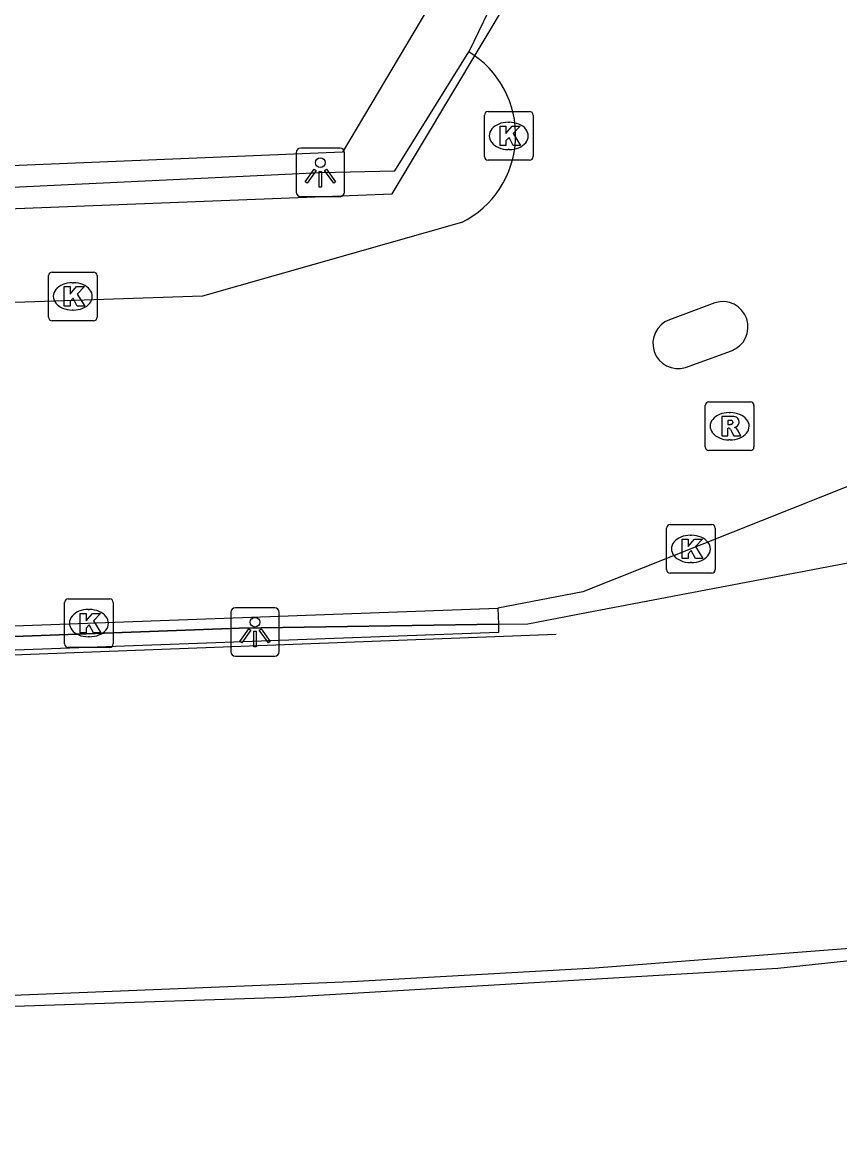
# Model space of a CAD drawing. Extents: x 160806 to 161707, y 383697 to 384148.
# Drawn here: x 161034.64 to 161051.44, y 383697.47 to 383720.46 of the extents above; entities that cross this region are included whole.
import ezdxf

# ---------------------------------------------------------------- set-up
doc = ezdxf.new("R2010")
doc.units = 0
for name, color, linetype in [('IMGEO_Dek', 7, 'Continuous'), ('IMGEO_Groenvoorziening', 7, 'Continuous'), ('IMGEO_Hek', 7, 'Continuous'), ('IMGEO_Kolk', 7, 'Continuous'), ('IMGEO_Lichtpunt', 7, 'Continuous'), ('IMGEO_Muur', 7, 'Continuous'), ('IMGEO_Rijbaan_lokaal_open', 7, 'Continuous'), ('IMGEO_Rioolput', 7, 'Continuous'), ('IMGEO_Spoorbaan_halfverhard', 7, 'Continuous'), ('IMGEO_Struiken', 7, 'Continuous'), ('IMGEO_Voetpad_gesloten', 7, 'Continuous'), ('IMGEO_Voetpad_open', 7, 'Continuous')]:
    doc.layers.add(name, color=color, linetype=linetype)

msp = doc.modelspace()

# ---------------------------------------------------------------- linework, layer by layer
at = {"layer": 'IMGEO_Dek'}
msp.add_lwpolyline([(160918.048, 383703.574), (160983.268, 383705.804), (160983.265, 383705.961), (161017.778, 383707.453), (161017.526, 383714.059), (161017.47, 383715.97), (161042.245, 383716.936), (161047.689, 383726.041), (161047.527, 383726.542), (161047.162, 383727.994), (161034.181, 383780.096)], dxfattribs=at)
at = {"layer": 'IMGEO_Groenvoorziening'}
for points in [[(161044.415, 383708.428), (161044.427, 383708.097)], [(161044.427, 383708.097), (161039.109, 383708.018), (161017.786, 383707.23)]]:
    msp.add_lwpolyline(points, dxfattribs=at)
at = {"layer": 'IMGEO_Hek'}
for points in [[(161046.242, 383708.336), (161072.742, 383713.37), (161073.835, 383713.492), (161076.852, 383713.473), (161077.823, 383713.319)], [(161044.427, 383708.097), (161045.034, 383708.106), (161046.242, 383708.336)], [(161017.786, 383707.23), (161039.109, 383708.018), (161044.427, 383708.097)], [(161084.555, 383704.866), (161082.059, 383704.545), (161077.717, 383703.87), (161074.945, 383703.576), (161073.852, 383703.453), (161066.359, 383702.75), (161053.876, 383701.607), (161046.412, 383701.035), (161041.411, 383700.754), (161031.392, 383700.349), (161013.875, 383699.768), (161008.19, 383699.597), (160996.33, 383699.168), (160983.78, 383698.726), (160976.256, 383698.527), (160958.785, 383697.993), (160951.307, 383697.771), (160943.792, 383697.709), (160938.784, 383697.68), (160932.094, 383697.764)]]:
    msp.add_lwpolyline(points, dxfattribs=at)
at = {"layer": 'IMGEO_Kolk'}
for p, q in [((161044.14, 383717.703), (161044.14, 383718.555)), ((161044.215, 383718.629), (161045.067, 383718.629)), ((161045.141, 383718.555), (161045.141, 383717.703)), ((161044.628, 383718.409), (161044.653, 383718.409)), ((161044.651, 383717.849), (161044.626, 383717.849)), ((161045.067, 383717.629), (161044.215, 383717.629)), ((161035.253, 383715.332), (161036.105, 383715.332)), ((161035.178, 383714.406), (161035.178, 383715.258)), ((161035.666, 383715.112), (161035.691, 383715.112)), ((161036.179, 383715.258), (161036.179, 383714.406)), ((161035.689, 383714.552), (161035.664, 383714.552)), ((161036.105, 383714.332), (161035.253, 383714.332)), ((161047.885, 383709.219), (161047.885, 383710.071)), ((161047.96, 383710.145), (161048.812, 383710.145)), ((161048.886, 383710.071), (161048.886, 383709.219)), ((161048.373, 383709.925), (161048.398, 383709.925)), ((161048.396, 383709.365), (161048.371, 383709.365)), ((161048.812, 383709.145), (161047.96, 383709.145)), ((161035.51, 383707.694), (161035.51, 383708.546)), ((161035.585, 383708.62), (161036.437, 383708.62)), ((161036.511, 383708.546), (161036.511, 383707.694)), ((161035.998, 383708.4), (161036.023, 383708.4)), ((161036.021, 383707.84), (161035.996, 383707.84)), ((161036.437, 383707.62), (161035.585, 383707.62))]:
    msp.add_line(p, q, dxfattribs=at)
for points in [[(161044.14, 383717.703), (161044.14, 383718.555)], [(161044.215, 383718.629), (161045.067, 383718.629)], [(161045.141, 383718.555), (161045.141, 383717.703)], [(161044.461, 383718.329), (161044.584, 383718.329), (161044.584, 383718.178), (161044.714, 383718.329), (161044.878, 383718.329), (161044.732, 383718.178), (161044.885, 383717.929), (161044.733, 383717.929), (161044.648, 383718.093), (161044.584, 383718.026), (161044.584, 383717.929), (161044.461, 383717.929), (161044.461, 383718.329)], [(161045.067, 383717.629), (161044.215, 383717.629)], [(161035.253, 383715.332), (161036.105, 383715.332)], [(161035.178, 383714.406), (161035.178, 383715.258)], [(161036.179, 383715.258), (161036.179, 383714.406)], [(161035.499, 383715.032), (161035.622, 383715.032), (161035.622, 383714.881), (161035.752, 383715.032), (161035.916, 383715.032), (161035.77, 383714.881), (161035.923, 383714.632), (161035.771, 383714.632), (161035.686, 383714.796), (161035.622, 383714.729), (161035.622, 383714.632), (161035.499, 383714.632), (161035.499, 383715.032)], [(161036.105, 383714.332), (161035.253, 383714.332)], [(161047.885, 383709.219), (161047.885, 383710.071)], [(161047.96, 383710.145), (161048.812, 383710.145)], [(161048.886, 383710.071), (161048.886, 383709.219)], [(161048.206, 383709.845), (161048.329, 383709.845), (161048.329, 383709.694), (161048.459, 383709.845), (161048.623, 383709.845), (161048.477, 383709.694), (161048.63, 383709.445), (161048.478, 383709.445), (161048.393, 383709.609), (161048.329, 383709.542), (161048.329, 383709.445), (161048.206, 383709.445), (161048.206, 383709.845)], [(161048.812, 383709.145), (161047.96, 383709.145)], [(161035.51, 383707.694), (161035.51, 383708.546)], [(161035.585, 383708.62), (161036.437, 383708.62)], [(161036.511, 383708.546), (161036.511, 383707.694)], [(161035.831, 383708.32), (161035.954, 383708.32), (161035.954, 383708.169), (161036.084, 383708.32), (161036.248, 383708.32), (161036.102, 383708.169), (161036.255, 383707.92), (161036.103, 383707.92), (161036.018, 383708.084), (161035.954, 383708.017), (161035.954, 383707.92), (161035.831, 383707.92), (161035.831, 383708.32)], [(161036.437, 383707.62), (161035.585, 383707.62)]]:
    msp.add_lwpolyline(points, dxfattribs=at)
for centre, start, end in [((161044.217, 383718.553), 91.552, 178.448), ((161044.217, 383718.553), 91.552, 178.448), ((161045.065, 383718.553), 1.552, 88.448), ((161045.065, 383718.553), 1.552, 88.448), ((161044.217, 383717.705), 181.552, 268.448), ((161044.217, 383717.705), 181.552, 268.448), ((161045.065, 383717.705), 271.552, 358.448), ((161045.065, 383717.705), 271.552, 358.448), ((161035.255, 383715.256), 91.552, 178.448), ((161035.255, 383715.256), 91.552, 178.448), ((161036.103, 383715.256), 1.552, 88.448), ((161036.103, 383715.256), 1.552, 88.448), ((161035.255, 383714.408), 181.552, 268.448), ((161035.255, 383714.408), 181.552, 268.448), ((161036.103, 383714.408), 271.552, 358.448), ((161036.103, 383714.408), 271.552, 358.448), ((161047.962, 383710.069), 91.552, 178.448), ((161047.962, 383710.069), 91.552, 178.448), ((161048.81, 383710.069), 1.552, 88.448), ((161048.81, 383710.069), 1.552, 88.448), ((161047.962, 383709.221), 181.552, 268.448), ((161047.962, 383709.221), 181.552, 268.448), ((161048.81, 383709.221), 271.552, 358.448), ((161048.81, 383709.221), 271.552, 358.448), ((161035.587, 383708.544), 91.552, 178.448), ((161035.587, 383708.544), 91.552, 178.448), ((161036.435, 383708.544), 1.552, 88.448), ((161036.435, 383708.544), 1.552, 88.448), ((161035.587, 383707.696), 181.552, 268.448), ((161035.587, 383707.696), 181.552, 268.448), ((161036.435, 383707.696), 271.552, 358.448), ((161036.435, 383707.696), 271.552, 358.448)]:
    msp.add_arc(centre, 0.0765, start, end, dxfattribs=at)
for centre, major_axis, ratio, start_param, end_param in [((161044.627, 383718.129), (-0.387, 0.002), 0.722429, 4.712389, 7.853982), ((161044.652, 383718.129), (-0.39, 0.002), 0.717154, 1.570796, 4.712389), ((161035.665, 383714.832), (-0.387, 0.002), 0.722429, 4.712389, 7.853982), ((161035.69, 383714.832), (-0.39, 0.002), 0.717154, 1.570796, 4.712389), ((161048.372, 383709.645), (-0.387, 0.002), 0.722429, 4.712389, 7.853982), ((161048.397, 383709.645), (-0.39, 0.002), 0.717154, 1.570796, 4.712389), ((161035.997, 383708.12), (-0.387, 0.002), 0.722429, 4.712389, 7.853982), ((161036.022, 383708.12), (-0.39, 0.002), 0.717154, 1.570796, 4.712389)]:
    msp.add_ellipse(centre, major_axis=major_axis, ratio=ratio, start_param=start_param, end_param=end_param, dxfattribs=at)
at = {"layer": 'IMGEO_Lichtpunt'}
for p, q in [((161041.172, 383717.877), (161040.364, 383717.877)), ((161041.172, 383717.877), (161040.364, 383717.877)), ((161040.27, 383717.782), (161040.27, 383716.975)), ((161040.27, 383717.782), (161040.27, 383716.975)), ((161041.266, 383716.975), (161041.266, 383717.782)), ((161041.266, 383716.975), (161041.266, 383717.782)), ((161040.364, 383716.881), (161041.172, 383716.881)), ((161040.364, 383716.881), (161041.172, 383716.881)), ((161039.829, 383708.437), (161039.021, 383708.437)), ((161039.829, 383708.437), (161039.021, 383708.437)), ((161038.927, 383708.342), (161038.927, 383707.535)), ((161038.927, 383708.342), (161038.927, 383707.535)), ((161039.923, 383707.535), (161039.923, 383708.342)), ((161039.923, 383707.535), (161039.923, 383708.342)), ((161039.021, 383707.441), (161039.829, 383707.441)), ((161039.021, 383707.441), (161039.829, 383707.441))]:
    msp.add_line(p, q, dxfattribs=at)
for points in [[(161040.644, 383717.446), (161040.683, 383717.418), (161040.495, 383717.156), (161040.457, 383717.183), (161040.644, 383717.446)], [(161040.746, 383717.398), (161040.793, 383717.398), (161040.793, 383717.076), (161040.746, 383717.076), (161040.746, 383717.398)], [(161040.856, 383717.418), (161040.894, 383717.445), (161041.081, 383717.183), (161041.042, 383717.155), (161040.856, 383717.418)], [(161039.301, 383708.006), (161039.34, 383707.978), (161039.152, 383707.716), (161039.114, 383707.743), (161039.301, 383708.006)], [(161039.403, 383707.958), (161039.45, 383707.958), (161039.45, 383707.636), (161039.403, 383707.636), (161039.403, 383707.958)], [(161039.513, 383707.978), (161039.551, 383708.005), (161039.738, 383707.743), (161039.699, 383707.715), (161039.513, 383707.978)]]:
    msp.add_lwpolyline(points, dxfattribs=at)
for centre in [(161040.769, 383717.58), (161039.426, 383708.14)]:
    msp.add_circle(centre, 0.0994, dxfattribs=at)
for centre, start, end in [((161040.364, 383717.782), 90, 180), ((161040.364, 383717.782), 90, 180), ((161041.172, 383717.782), 0, 90), ((161041.172, 383717.782), 0, 90), ((161040.364, 383716.975), 180, 270), ((161040.364, 383716.975), 180, 270), ((161041.172, 383716.975), 270, 0), ((161041.172, 383716.975), 270, 360), ((161039.021, 383708.342), 90, 180), ((161039.021, 383708.342), 90, 180), ((161039.829, 383708.342), 0, 90), ((161039.829, 383708.342), 0, 90), ((161039.021, 383707.535), 180, 270), ((161039.021, 383707.535), 180, 270), ((161039.829, 383707.535), 270, 0), ((161039.829, 383707.535), 270, 360)]:
    msp.add_arc(centre, 0.0946, start, end, dxfattribs=at)
at = {"layer": 'IMGEO_Muur'}
msp.add_lwpolyline([(161017.87, 383706.839), (161045.617, 383707.896)], dxfattribs=at)
at = {"layer": 'IMGEO_Rijbaan_lokaal_open'}
for points in [[(161045.121, 383722.55), (161043.818, 383719.857)], [(161074.418, 383719.991), (161046.161, 383708.762), (161044.415, 383708.428)], [(161043.669, 383716.347), (161038.342, 383714.837), (161026.164, 383714.429), (161019.74, 383714.155), (161017.526, 383714.059)], [(161048.879, 383714.701), (161047.946, 383714.352)], [(161048.276, 383713.374), (161049.217, 383713.714)], [(161017.778, 383707.453), (161044.415, 383708.428)]]:
    msp.add_lwpolyline(points, dxfattribs=at)
for centre, radius, start, end in [((161042.776, 383718.143), 2.006, 296.4412, 58.6973), ((161049.038, 383714.204), 0.522, 290.0265, 107.7813), ((161048.119, 383713.866), 0.516, 109.6015, 287.6897)]:
    msp.add_arc(centre, radius, start, end, dxfattribs=at)
at = {"layer": 'IMGEO_Rioolput'}
for p, q in [((161048.681, 383711.739), (161048.681, 383712.591)), ((161048.756, 383712.665), (161049.608, 383712.665)), ((161049.682, 383712.591), (161049.682, 383711.739)), ((161049.169, 383712.445), (161049.194, 383712.445)), ((161049.192, 383711.885), (161049.167, 383711.885)), ((161049.608, 383711.665), (161048.756, 383711.665))]:
    msp.add_line(p, q, dxfattribs=at)
for points in [[(161048.681, 383711.739), (161048.681, 383712.591)], [(161048.756, 383712.665), (161049.608, 383712.665)], [(161049.682, 383712.591), (161049.682, 383711.739)], [(161049.27, 383712.363), (161049.018, 383712.365), (161049.018, 383711.965)], [(161049.018, 383711.965), (161049.142, 383711.965), (161049.142, 383712.127), (161049.153, 383712.127)], [(161049.196, 383712.284), (161049.142, 383712.284), (161049.142, 383712.203)], [(161049.142, 383712.203), (161049.194, 383712.203)], [(161049.2, 383712.098), (161049.271, 383711.965), (161049.411, 383711.965), (161049.346, 383712.091)], [(161049.608, 383711.665), (161048.756, 383711.665)]]:
    msp.add_lwpolyline(points, dxfattribs=at)
for centre, radius, start, end in [((161048.758, 383712.589), 0.0765, 91.552, 178.448), ((161048.758, 383712.589), 0.0765, 91.552, 178.448), ((161049.606, 383712.589), 0.0765, 1.552, 88.448), ((161049.606, 383712.589), 0.0765, 1.552, 88.448), ((161049.269, 383712.253), 0.109, 350.3612, 89.416), ((161049.152, 383712.074), 0.0533, 26.0293, 88.6989), ((161049.178, 383712.392), 0.19, 274.7715, 282.9687), ((161049.202, 383712.188), 0.0964, 77.0061, 93.1865), ((161049.216, 383712.245), 0.0378, 276.6634, 79.6772), ((161049.267, 383712.253), 0.112, 277.5842, 350.9817), ((161049.251, 383712.038), 0.108, 29.5134, 73.7905), ((161048.758, 383711.741), 0.0765, 181.552, 268.448), ((161048.758, 383711.741), 0.0765, 181.552, 268.448), ((161049.606, 383711.741), 0.0765, 271.552, 358.448), ((161049.606, 383711.741), 0.0765, 271.552, 358.448)]:
    msp.add_arc(centre, radius, start, end, dxfattribs=at)
for centre, major_axis, ratio, start_param, end_param in [((161049.168, 383712.165), (-0.387, 0.002), 0.722429, 4.712389, 7.853982), ((161049.193, 383712.165), (-0.39, 0.002), 0.717154, 1.570796, 4.712389)]:
    msp.add_ellipse(centre, major_axis=major_axis, ratio=ratio, start_param=start_param, end_param=end_param, dxfattribs=at)
at = {"layer": 'IMGEO_Spoorbaan_halfverhard'}
msp.add_lwpolyline([(161073.852, 383703.453), (161066.359, 383702.75), (161050.171, 383701.028), (161040.034, 383700.432), (161009.181, 383699.4), (160949.68, 383697.713), (160939.829, 383697.51), (160932.571, 383697.47), (160925.335, 383698.113), (160925.233, 383698.384)], dxfattribs=at)
at = {"layer": 'IMGEO_Struiken'}
for points in [[(161044.427, 383708.097), (161045.034, 383708.106), (161046.242, 383708.336), (161072.742, 383713.37)], [(161044.427, 383708.097), (161044.433, 383707.93), (161017.796, 383706.954)]]:
    msp.add_lwpolyline(points, dxfattribs=at)
at = {"layer": 'IMGEO_Voetpad_gesloten'}
for points in [[(161017.47, 383715.97), (161042.245, 383716.936), (161047.689, 383726.041), (161047.527, 383726.542), (161047.162, 383727.994), (161034.181, 383780.096), (161003.066, 383772.21), (161015.684, 383722.436), (160997.975, 383721.941), (160993.948, 383737.691), (160995.883, 383738.073), (160996.869, 383739.789), (160995.99, 383740.312)], [(161020.163, 383724.26), (161016.514, 383723.323), (161004.152, 383771.617), (161033.086, 383778.968), (161046.335, 383726.393), (161041.226, 383717.794), (161017.446, 383716.817)]]:
    msp.add_lwpolyline(points, dxfattribs=at)
at = {"layer": 'IMGEO_Voetpad_open'}
msp.add_lwpolyline([(161017.526, 383714.059), (161017.462, 383716.268), (161040.763, 383717.379), (161042.298, 383717.413), (161043.818, 383719.857)], dxfattribs=at)

doc.saveas('drawing.dxf')
